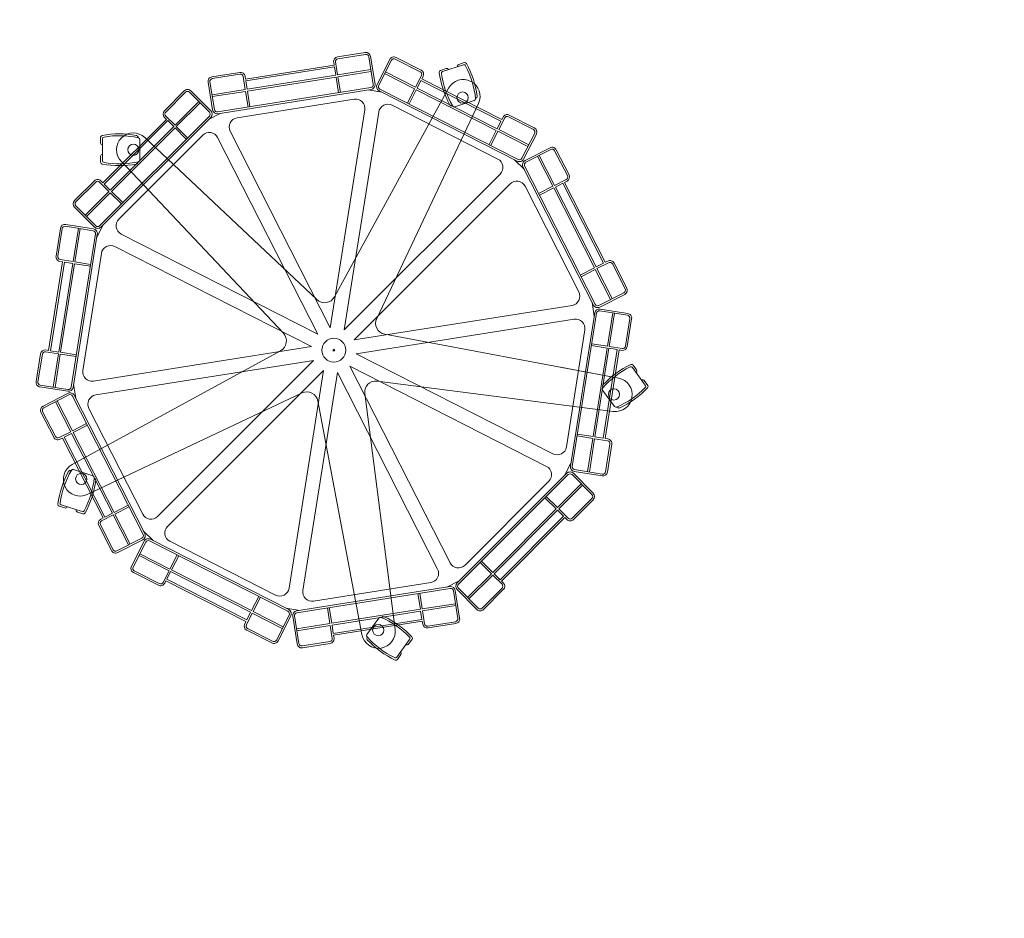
# Model space of a CAD drawing. Header units: millimetres. Extents: x -714384 to 30604203, y -92609 to 65084.
# Tile 457 of 656: x -65478 to -64425, y -52553 to -51591. Entities that reach past the tile are written whole.
import ezdxf
from ezdxf import colors
from ezdxf.entities.mleader import LeaderData, LeaderLine
from ezdxf.math import Vec2, Vec3

# ---------------------------------------------------------------- set-up
doc = ezdxf.new("R2010")
doc.units = ezdxf.units.MM
doc.layers.get('0').update_dxf_attribs({"lineweight": 0})
doc.layers.add('06_АР_Мебель', color=4, linetype='Continuous', lineweight=9)
doc.layers.add('29_Чертеж', color=7, linetype='Continuous', lineweight=0, true_color=0xababab)
doc.styles.add('_ТЕКСТОВЫЙ', font='arial.ttf', dxfattribs={"width": 0.8})
doc.styles.get("Standard").update_dxf_attribs({"font": 'arial.ttf'})

# ---------------------------------------------------------------- blocks, each defined once
blk = doc.blocks.new('Стойка поворотная для ГЖП')
at = {"layer": '06_АР_Мебель', "lineweight": 0}
for p, q in [((33.59029990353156, 318.4928104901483), (3.959649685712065, 313.7997765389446)), ((33.90316883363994, 316.5174338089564), (4.272518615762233, 311.8243998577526)), ((-0.1966196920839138, 308.0791625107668), (0.2726837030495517, 305.116097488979)), ((1.77875698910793, 308.3920314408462), (3.968839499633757, 294.5643946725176)), ((37.33553725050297, 314.0236721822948), (42.0285712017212, 284.393021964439)), ((39.31091393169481, 314.3365411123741), (44.00394788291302, 284.7058908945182)), ((59.7484323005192, 311.099556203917), (46.12871730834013, 284.3693604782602)), ((61.53044534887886, 310.1915752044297), (47.91073035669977, 283.4613794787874)), ((65.56543642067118, 311.5026232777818), (92.29563214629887, 297.8829082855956)), ((66.47341742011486, 313.2846363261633), (93.20361314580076, 299.6649213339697)), ((139.5372259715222, 307.6761067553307), (133.498126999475, 305.7138845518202)), ((-130.3659646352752, 292.5246892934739), (-100.7353144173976, 297.2177232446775)), ((-130.0530957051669, 290.549312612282), (-100.4224454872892, 295.2423465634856)), ((-94.54539699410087, 290.0983888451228), (0.2726837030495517, 305.116097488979)), ((-94.23252806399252, 288.123012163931), (0.5855526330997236, 303.1407208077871)), ((0.5855526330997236, 303.1407208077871), (1.99346281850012, 294.2515257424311)), ((3.968839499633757, 294.5643946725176), (39.525619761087, 300.1960354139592)), ((4.281708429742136, 292.5890179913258), (39.83848869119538, 298.2206587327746)), ((54.26659735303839, 295.9354708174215), (86.34283222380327, 279.5918128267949)), ((55.17457835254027, 297.7174838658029), (87.25081322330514, 281.3738258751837)), ((114.1442367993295, 299.425424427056), (120.1833357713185, 301.3876466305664)), ((116.358687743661, 298.0420187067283), (138.5588430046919, 305.25528641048)), ((-134.5222340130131, 286.804075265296), (-129.8292000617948, 257.1734250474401)), ((-132.5468573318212, 287.1169441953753), (-127.853823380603, 257.4862939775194)), ((-96.9900770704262, 292.748584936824), (-94.79999455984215, 278.9209481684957)), ((-95.01470038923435, 293.0614538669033), (-94.54539699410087, 290.0983888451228)), ((-94.23252806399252, 288.123012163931), (-92.82461787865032, 279.2338170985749)), ((-92.82461787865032, 279.2338170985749), (1.99346281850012, 294.2515257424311)), ((-92.51174894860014, 277.2584404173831), (2.306331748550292, 292.2761490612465)), ((2.306331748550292, 292.2761490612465), (4.965717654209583, 275.485447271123)), ((4.281708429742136, 292.5890179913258), (6.941094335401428, 275.7983162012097)), ((93.60668021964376, 293.8479172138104), (87.25081322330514, 281.3738258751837)), ((93.118740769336, 288.4849035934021), (89.03282627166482, 280.4658448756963)), ((93.118740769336, 288.4849035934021), (178.6553670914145, 244.9018156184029)), ((95.38869326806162, 292.9399362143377), (94.02672176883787, 290.2669166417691)), ((94.02672176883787, 290.2669166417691), (179.5633480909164, 246.6838286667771)), ((-160.0302534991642, 277.4099791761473), (-181.2434569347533, 256.1967757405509)), ((-158.61603993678, 275.9957656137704), (-179.8292433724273, 254.782562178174)), ((-154.3733992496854, 275.9957656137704), (-133.1601958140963, 254.7825621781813)), ((-152.9591856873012, 277.4099791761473), (-131.7459822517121, 256.1967757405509)), ((-130.3567748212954, 273.2893074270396), (-94.79999455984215, 278.9209481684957)), ((-130.043905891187, 271.3139307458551), (-94.487125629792, 276.9455714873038)), ((-124.4214549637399, 254.9925323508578), (39.5348095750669, 280.9606535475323)), ((-124.1085860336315, 253.017155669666), (39.84767850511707, 278.9852768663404)), ((-94.487125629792, 276.9455714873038), (-91.82773972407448, 260.1548696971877)), ((-92.51174894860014, 277.2584404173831), (-89.85236304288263, 260.4677386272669)), ((122.5963599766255, 280.2405099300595), (0.5379018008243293, 57.0014980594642)), ((36.50970327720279, 278.4565935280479), (51.32502838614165, 276.1100765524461)), ((48.31379743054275, 277.6443753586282), (196.2208804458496, 202.2819524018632)), ((49.22177843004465, 279.4263884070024), (197.1288614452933, 204.0639654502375)), ((86.34283222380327, 279.5918128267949), (78.62499372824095, 264.4447019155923)), ((88.12484527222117, 278.6838318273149), (80.40700677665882, 263.5367209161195)), ((88.12484527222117, 278.6838318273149), (173.6614715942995, 235.1007438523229)), ((89.03282627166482, 280.4658448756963), (174.5694525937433, 236.8827569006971)), ((-169.9297484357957, 240.6404265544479), (-144.4739043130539, 266.0962706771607)), ((-168.5155348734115, 239.2262129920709), (-143.0596907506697, 264.6820571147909)), ((-103.5960931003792, 248.6725269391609), (21.68170254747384, 268.5145804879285)), ((45.79900833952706, 33.9398124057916), (154.6590011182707, 263.9037782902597)), ((150.2009423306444, 266.9795448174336), (129.43794796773, 260.2332389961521)), ((151.5259187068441, 269.5129801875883), (151.8979057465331, 269.6338461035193)), ((-134.135708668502, 246.7359815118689), (-120.7706108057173, 253.5458390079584)), ((-3.796744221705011, 23.97169958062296), (33.12293060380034, 257.0733524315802)), ((11.01858088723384, 21.62518260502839), (47.93825571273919, 254.7268354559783)), ((62.35504411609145, 262.072556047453), (175.3697762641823, 204.48867385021)), ((126.8769036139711, 261.5040296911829), (126.5049165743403, 261.3831637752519)), ((-250.5399214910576, 133.1601958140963), (-133.1601958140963, 250.5399214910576)), ((-249.1257079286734, 131.7459822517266), (-131.7459822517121, 249.1257079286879)), ((-247.004387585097, 179.1221365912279), (-179.1221365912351, 247.0043875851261)), ((-245.590174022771, 177.7079230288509), (-177.7079230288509, 245.5901740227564)), ((-181.2434569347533, 249.1257079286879), (-179.1221365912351, 247.0043875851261)), ((-179.8292433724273, 250.5399214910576), (-169.9297484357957, 240.6404265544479)), ((-177.7079230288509, 245.5901740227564), (-171.34396199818, 239.2262129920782)), ((178.6553670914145, 244.9018156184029), (174.5694525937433, 236.8827569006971)), ((182.7073326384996, 248.4488672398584), (176.3514656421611, 235.9747759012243)), ((180.9253195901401, 249.3568482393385), (179.5633480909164, 246.6838286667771)), ((213.4725194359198, 236.1402003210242), (186.7423237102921, 249.7599153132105)), ((214.3805004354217, 237.9222133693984), (187.6503047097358, 251.5419283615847)), ((-239.2262129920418, 171.3439619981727), (-171.34396199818, 239.2262129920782)), ((-237.8119994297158, 169.9297484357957), (-169.9297484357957, 237.8119994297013)), ((-169.9297484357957, 237.8119994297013), (-157.9089331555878, 225.7911841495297)), ((-168.5155348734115, 239.2262129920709), (-156.4947195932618, 227.2053977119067)), ((-3.796744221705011, 23.97169958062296), (-110.9418136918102, 234.2557385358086)), ((173.6614715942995, 235.1007438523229), (165.9436330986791, 219.9536329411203)), ((175.4434846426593, 234.1927628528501), (167.725646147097, 219.0456519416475)), ((175.4434846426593, 234.1927628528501), (207.5197195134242, 217.8491048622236)), ((176.3514656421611, 235.9747759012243), (208.4277005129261, 219.6311179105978)), ((214.7835675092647, 232.1052092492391), (201.1638525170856, 205.3750135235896)), ((-249.4979920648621, 227.7849337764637), (-249.4979920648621, 221.4350493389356)), ((-247.4979920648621, 202.7637370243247), (-247.4979920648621, 226.1063616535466)), ((-229.9770438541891, 140.2880446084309), (-140.2880446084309, 229.9770438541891)), ((-209.497992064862, 227.3938034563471), (-209.497992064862, 227.7849337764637)), ((-207.497992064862, 225.3508014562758), (-207.497992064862, 203.5192972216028)), ((-18.12600805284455, 54.04542514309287), (-202.1505846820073, 227.5324357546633)), ((-17.16184208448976, 17.16184208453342), (-124.3069115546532, 227.4458810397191)), ((216.5655805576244, 231.1972282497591), (202.9458655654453, 204.4670325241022)), ((231.1972282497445, 216.5655805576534), (204.4670325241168, 202.9458655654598)), ((232.1052092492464, 214.783567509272), (205.3750135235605, 201.1638525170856)), ((236.1402003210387, 213.4725194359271), (249.7599153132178, 186.7423237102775)), ((237.9222133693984, 214.3805004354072), (251.5419283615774, 187.6503047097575)), ((-249.4979920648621, 201.0851649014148), (-249.4979920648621, 207.4350493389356)), ((-227.5910336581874, 202.0830348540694), (-54.04542557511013, 18.12600762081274)), ((-209.497992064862, 201.4762952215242), (-209.497992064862, 201.0851649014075)), ((193.2096494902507, 203.8162512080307), (203.8162512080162, 193.2096494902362)), ((217.8491048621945, 207.5197195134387), (234.192762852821, 175.4434846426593)), ((219.6311179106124, 208.4277005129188), (235.9747759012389, 176.3514656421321)), ((202.281952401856, 196.2208804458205), (277.64437535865, 48.3137974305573)), ((204.0639654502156, 197.1288614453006), (279.4263884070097, 49.22177843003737)), ((-277.4099791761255, 160.0302534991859), (-256.1967757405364, 181.2434569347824)), ((-275.9957656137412, 158.6160399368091), (-254.7825621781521, 179.8292433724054)), ((-250.5399214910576, 179.8292433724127), (-240.6404265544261, 169.9297484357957)), ((-249.1257079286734, 181.2434569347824), (-247.004387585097, 179.1221365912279)), ((11.01858088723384, 21.62518260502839), (177.9009390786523, 188.5075407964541)), ((248.4488672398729, 182.7073326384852), (235.9747759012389, 176.3514656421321)), ((249.3568482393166, 180.925319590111), (246.6838286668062, 179.5633480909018)), ((246.6838286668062, 179.5633480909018), (290.2669166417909, 94.02672176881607)), ((-266.0962706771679, 144.473904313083), (-240.6404265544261, 169.9297484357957)), ((-264.6820571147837, 143.0596907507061), (-239.2262129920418, 168.515534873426)), ((-245.590174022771, 177.7079230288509), (-239.2262129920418, 171.3439619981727)), ((-239.2262129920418, 168.515534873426), (-227.2053977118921, 156.4947195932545)), ((-237.8119994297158, 169.9297484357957), (-225.7911841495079, 157.9089331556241)), ((21.62518260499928, 11.01858088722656), (188.5075407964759, 177.9009390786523)), ((204.4886738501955, 175.3697762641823), (262.0725560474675, 62.35504411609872)), ((234.192762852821, 175.4434846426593), (219.0456519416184, 167.7256461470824)), ((235.1007438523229, 173.6614715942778), (219.9536329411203, 165.9436330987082)), ((235.1007438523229, 173.6614715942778), (278.6838318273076, 88.1248452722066)), ((244.9018156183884, 178.6553670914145), (236.8827569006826, 174.5694525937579)), ((236.8827569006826, 174.5694525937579), (280.4658448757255, 89.03282627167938)), ((244.9018156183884, 178.6553670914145), (288.484903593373, 93.118740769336)), ((-277.4099791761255, 152.9591856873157), (-256.1967757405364, 131.7459822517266)), ((-275.9957656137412, 154.3733992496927), (-254.7825621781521, 133.1601958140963)), ((-292.5246892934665, 130.3659646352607), (-297.2177232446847, 100.7353144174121)), ((-290.5493126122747, 130.0530957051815), (-295.2423465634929, 100.4224454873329)), ((-287.1169441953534, 132.5468573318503), (-257.4862939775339, 127.8538233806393)), ((-286.8040752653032, 134.5222340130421), (-257.1734250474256, 129.8292000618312)), ((-273.2893074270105, 130.3567748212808), (-278.9209481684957, 94.79999455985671)), ((-271.3139307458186, 130.0439058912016), (-276.9455714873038, 94.48712562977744)), ((-246.7359815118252, 134.1357086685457), (-253.5458390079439, 120.7706108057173)), ((-254.9925323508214, 124.4214549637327), (-280.9606535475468, -39.53480957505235)), ((-253.0171556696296, 124.1085860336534), (-278.985276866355, -39.84767850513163)), ((-17.16184208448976, 17.16184208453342), (-227.4458810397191, 124.3069115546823)), ((-23.9716995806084, 3.796744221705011), (-234.2557385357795, 110.9418136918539)), ((-293.0614538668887, 95.01470038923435), (-290.098388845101, 94.54539699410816)), ((-292.7485849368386, 96.99007707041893), (-278.9209481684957, 94.79999455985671)), ((-248.6725269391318, 103.5960931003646), (-268.5145804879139, -21.68170254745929)), ((292.9399362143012, 95.38869326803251), (290.2669166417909, 94.02672176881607)), ((-290.098388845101, 94.54539699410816), (-305.1160974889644, -0.2726837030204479)), ((-288.1230121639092, 94.23252806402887), (-303.1407208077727, -0.5855526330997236)), ((-279.2338170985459, 92.82461787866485), (-294.2515257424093, -1.99346281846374)), ((-277.258440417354, 92.51174894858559), (-292.2761490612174, -2.30633174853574)), ((-288.1230121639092, 94.23252806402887), (-279.2338170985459, 92.82461787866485)), ((-277.258440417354, 92.51174894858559), (-260.4677386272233, 89.85236304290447)), ((-276.9455714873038, 94.48712562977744), (-260.1548696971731, 91.82773972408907)), ((278.6838318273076, 88.1248452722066), (263.536720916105, 80.40700677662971)), ((279.5918128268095, 86.3428322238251), (264.4447019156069, 78.6249937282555)), ((279.5918128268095, 86.3428322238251), (295.935470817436, 54.26659735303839)), ((288.484903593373, 93.118740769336), (280.4658448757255, 89.03282627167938)), ((293.8479172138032, 93.6066802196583), (281.3738258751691, 87.25081322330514)), ((281.3738258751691, 87.25081322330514), (297.7174838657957, 55.17457835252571)), ((311.5026232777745, 65.5654364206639), (297.8829082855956, 92.29563214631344)), ((313.2846363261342, 66.47341742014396), (299.6649213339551, 93.20361314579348)), ((310.1915752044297, 61.53044534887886), (283.461379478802, 47.91073035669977)), ((311.0995562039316, 59.74843230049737), (284.3693604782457, 46.12871730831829)), ((21.62518260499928, 11.01858088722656), (254.7268354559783, 47.93825571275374)), ((278.4565935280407, 36.50970327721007), (276.1100765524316, 51.32502838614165)), ((314.3365411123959, 39.31091393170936), (284.7058908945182, 44.00394788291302)), ((23.9716995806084, -3.796744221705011), (257.0733524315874, 33.12293060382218)), ((253.0171556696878, -124.1085860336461), (278.985276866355, 39.84767850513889)), ((254.9925323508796, -124.4214549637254), (280.9606535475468, 39.53480957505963)), ((314.0236721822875, 37.33553725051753), (284.3930219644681, 42.0285712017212)), ((292.5890179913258, 4.281708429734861), (298.2206587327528, 39.83848869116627)), ((294.5643946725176, 3.968839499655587), (300.1960354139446, 39.52561976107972)), ((316.5174338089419, 33.90316883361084), (311.8243998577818, 4.272518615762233)), ((318.4928104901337, 33.59029990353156), (313.7997765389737, 3.959649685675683)), ((248.67252693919, -103.5960931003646), (268.5145804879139, 21.68170254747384)), ((304.4089208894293, -29.99698745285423), (54.37786607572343, 17.10285608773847)), ((-308.0791625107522, 0.1966196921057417), (-305.1160974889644, -0.2726837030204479)), ((-23.9716995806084, 3.796744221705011), (-257.0733524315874, -33.12293060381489)), ((292.2761490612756, 2.306331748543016), (275.4854472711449, 4.965717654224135)), ((292.5890179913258, 4.281708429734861), (275.7983162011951, 6.941094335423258)), ((277.2584404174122, -92.51174894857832), (292.2761490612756, 2.306331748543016)), ((279.233817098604, -92.82461787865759), (294.2515257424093, 1.993462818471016)), ((288.1230121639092, -94.2325280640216), (303.1407208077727, 0.5855526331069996)), ((290.098388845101, -94.54539699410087), (305.1160974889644, 0.2726837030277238)), ((303.1407208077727, 0.5855526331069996), (294.2515257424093, 1.993462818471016)), ((308.3920314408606, 1.778756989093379), (294.5643946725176, 3.968839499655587)), ((308.0791625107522, -0.1966196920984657), (305.1160974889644, 0.2726837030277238)), ((-318.4928104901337, -33.59029990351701), (-313.7997765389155, -3.959649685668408)), ((-316.5174338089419, -33.90316883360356), (-311.8243998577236, -4.272518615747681)), ((-308.3920314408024, -1.778756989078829), (-294.5643946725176, -3.968839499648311)), ((-303.1407208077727, -0.5855526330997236), (-294.2515257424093, -1.99346281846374)), ((-294.5643946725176, -3.968839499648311), (-300.1960354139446, -39.52561976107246)), ((-292.5890179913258, -4.281708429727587), (-298.2206587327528, -39.838488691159)), ((-292.5890179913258, -4.281708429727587), (-275.7983162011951, -6.941094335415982)), ((-292.2761490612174, -2.30633174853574), (-275.4854472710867, -4.965717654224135)), ((-57.00482527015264, -0.5397198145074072), (-280.0324855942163, -122.3906266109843)), ((23.9716995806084, -3.796744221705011), (234.2557385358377, -110.9418136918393)), ((-21.62518260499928, -11.01858088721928), (-254.7268354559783, -47.93825571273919)), ((-21.62518260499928, -11.01858088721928), (-188.5075407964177, -177.9009390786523)), ((17.16184208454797, -17.16184208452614), (227.4458810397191, -124.3069115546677)), ((17.16184208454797, -17.16184208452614), (124.3069115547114, -227.4458810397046)), ((242.2671445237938, -18.29096978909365), (304.4089208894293, -29.99698745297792)), ((319.4116159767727, -18.5636393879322), (333.1320664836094, -37.44821940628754)), ((320.0430100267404, -16.03007550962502), (323.775378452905, -21.16723993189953)), ((-11.01858088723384, -21.62518260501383), (-177.9009390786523, -188.5075407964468)), ((-11.01858088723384, -21.62518260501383), (-47.93825571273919, -254.7268354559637)), ((3.796744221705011, -23.97169958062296), (-33.12293060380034, -257.0733524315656)), ((3.796744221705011, -23.97169958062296), (110.9418136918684, -234.2557385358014)), ((-314.3365411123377, -39.31091393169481), (-284.7058908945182, -44.00394788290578)), ((-314.0236721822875, -37.33553725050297), (-284.3930219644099, -42.02857120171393)), ((-278.4565935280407, -36.50970327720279), (-276.1100765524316, -51.32502838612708)), ((46.4313507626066, -33.06946700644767), (298.7796668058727, -65.53869894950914)), ((287.9122308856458, -39.85791667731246), (287.6823302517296, -39.54148560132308)), ((335.7367404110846, -37.63064227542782), (332.0043719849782, -32.49347785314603)), ((-311.0995562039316, -59.74843230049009), (-284.3693604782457, -46.12871730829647)), ((-310.1915752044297, -61.53044534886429), (-283.4613794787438, -47.91073035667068)), ((-279.4263884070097, -49.22177843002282), (-204.0639654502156, -197.1288614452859)), ((-277.6443753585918, -48.31379743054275), (-202.281952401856, -196.2208804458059)), ((-263.7069552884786, -154.458935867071), (-33.93571109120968, -45.7970690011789)), ((65.53869851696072, -298.7796672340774), (33.0694665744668, -46.4313511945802)), ((300.3272795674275, -60.34836845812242), (287.4950433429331, -42.68631051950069)), ((-297.7174838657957, -55.17457835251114), (-281.3738258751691, -87.25081322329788)), ((-295.935470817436, -54.2665973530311), (-279.5918128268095, -86.34283222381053)), ((-262.0725560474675, -62.35504411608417), (-204.4886738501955, -175.3697762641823)), ((-17.10285635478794, -54.37786738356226), (29.99698702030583, -304.4089213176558)), ((303.1461600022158, -60.82562129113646), (303.376060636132, -61.14205236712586)), ((-313.2846363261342, -66.4734174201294), (-299.6649213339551, -93.20361314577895)), ((-311.5026232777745, -65.56543642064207), (-297.8829082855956, -92.29563214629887)), ((-279.5918128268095, -86.34283222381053), (-264.4447019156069, -78.62499372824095)), ((-278.6838318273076, -88.12484527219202), (-263.536720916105, -80.40700677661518)), ((-293.8479172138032, -93.60668021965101), (-281.3738258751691, -87.25081322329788)), ((-292.9399362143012, -95.38869326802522), (-290.2669166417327, -94.02672176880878)), ((-290.2669166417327, -94.02672176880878), (-246.683828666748, -179.56334809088)), ((-288.484903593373, -93.11874076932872), (-280.4658448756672, -89.03282627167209)), ((-288.484903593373, -93.11874076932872), (-244.9018156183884, -178.6553670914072)), ((-280.4658448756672, -89.03282627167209), (-236.8827569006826, -174.5694525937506)), ((-278.6838318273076, -88.12484527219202), (-235.1007438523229, -173.6614715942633)), ((276.9455714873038, -94.48712562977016), (260.1548696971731, -91.82773972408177)), ((277.2584404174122, -92.51174894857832), (260.4677386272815, -89.85236304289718)), ((271.3139307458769, -130.0439058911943), (276.9455714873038, -94.48712562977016)), ((288.1230121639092, -94.2325280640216), (279.233817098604, -92.82461787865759)), ((293.0614538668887, -95.0147003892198), (290.098388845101, -94.54539699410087)), ((273.2893074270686, -130.3567748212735), (278.9209481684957, -94.79999455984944)), ((292.7485849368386, -96.99007707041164), (278.9209481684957, -94.79999455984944)), ((290.5493126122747, -130.0530957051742), (295.2423465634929, -100.4224454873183)), ((292.5246892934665, -130.3659646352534), (297.2177232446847, -100.7353144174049)), ((246.7359815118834, -134.1357086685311), (253.5458390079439, -120.77061080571)), ((-281.0027983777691, -128.9758808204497), (-281.3747854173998, -128.8550149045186)), ((-278.4417540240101, -127.7050901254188), (-257.6787596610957, -134.4513959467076)), ((131.7459822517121, -249.1257079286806), (249.1257079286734, -131.7459822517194)), ((133.1601958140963, -250.5399214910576), (250.5399214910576, -133.1601958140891)), ((275.9957656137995, -154.3733992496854), (254.7825621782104, -133.1601958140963)), ((277.4099791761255, -152.9591856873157), (256.1967757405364, -131.7459822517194)), ((286.8040752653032, -134.5222340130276), (257.1734250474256, -129.8292000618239)), ((287.1169441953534, -132.5468573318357), (257.4862939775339, -127.8538233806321)), ((-256.3537832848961, -136.9848313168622), (-255.9817962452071, -137.1056972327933)), ((140.2880446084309, -229.9770438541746), (229.9770438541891, -140.2880446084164)), ((239.2262129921, -168.5155348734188), (264.6820571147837, -143.0596907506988)), ((240.6404265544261, -169.9297484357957), (266.0962706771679, -144.4739043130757)), ((237.8119994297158, -169.9297484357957), (225.7911841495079, -157.9089331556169)), ((239.2262129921, -168.5155348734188), (227.2053977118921, -156.4947195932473)), ((-293.7354651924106, -166.8972755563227), (-287.6963662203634, -168.8594977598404)), ((-269.3208589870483, -172.7271375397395), (-291.5210142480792, -165.5138698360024)), ((-235.1007438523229, -173.6614715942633), (-219.9536329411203, -165.9436330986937)), ((-234.192762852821, -175.4434846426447), (-219.0456519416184, -167.7256461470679)), ((275.9957656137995, -158.6160399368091), (254.7825621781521, -179.8292433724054)), ((277.4099791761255, -160.0302534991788), (256.1967757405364, -181.2434569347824)), ((-268.3424760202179, -175.1479578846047), (-274.3815749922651, -173.1857356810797)), ((-248.4488672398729, -182.7073326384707), (-235.9747759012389, -176.3514656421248)), ((-244.9018156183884, -178.6553670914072), (-236.8827569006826, -174.5694525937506)), ((-235.9747759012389, -176.3514656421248), (-219.6311179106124, -208.4277005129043)), ((-234.192762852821, -175.4434846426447), (-217.8491048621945, -207.5197195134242)), ((169.9297484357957, -237.811999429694), (237.8119994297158, -169.9297484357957)), ((171.34396199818, -239.2262129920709), (239.2262129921, -171.3439619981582)), ((177.7079230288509, -245.5901740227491), (245.590174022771, -177.7079230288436)), ((245.590174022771, -177.7079230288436), (239.2262129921, -171.3439619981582)), ((250.5399214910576, -179.8292433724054), (240.6404265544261, -169.9297484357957)), ((-237.9222133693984, -214.3805004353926), (-251.5419283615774, -187.6503047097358)), ((-236.1402003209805, -213.4725194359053), (-249.7599153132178, -186.7423237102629)), ((-249.3568482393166, -180.9253195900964), (-246.683828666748, -179.56334809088)), ((179.1221365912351, -247.0043875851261), (247.0043875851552, -179.1221365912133)), ((249.1257079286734, -181.2434569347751), (247.0043875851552, -179.1221365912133)), ((-203.8162512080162, -193.2096494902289), (-193.2096494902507, -203.8162512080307)), ((-232.1052092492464, -214.7835675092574), (-205.3750135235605, -201.163852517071)), ((-231.1972282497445, -216.5655805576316), (-204.4670325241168, -202.9458655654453)), ((-216.5655805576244, -231.1972282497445), (-202.9458655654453, -204.467032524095)), ((-214.7835675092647, -232.1052092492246), (-201.1638525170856, -205.3750135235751)), ((-197.1288614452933, -204.0639654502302), (-49.22177843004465, -279.4263884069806)), ((-196.2208804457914, -202.2819524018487), (-48.31379743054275, -277.6443753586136)), ((-175.3697762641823, -204.4886738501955), (-62.35504411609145, -262.0725560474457)), ((-208.4277005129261, -219.6311179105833), (-176.351465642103, -235.9747759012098)), ((-207.5197195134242, -217.849104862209), (-175.4434846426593, -234.1927628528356)), ((-175.4434846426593, -234.1927628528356), (-167.725646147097, -219.045651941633)), ((-173.6614715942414, -235.1007438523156), (-165.9436330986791, -219.9536329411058)), ((168.5155348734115, -239.2262129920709), (156.4947195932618, -227.2053977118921)), ((169.9297484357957, -237.811999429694), (157.9089331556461, -225.7911841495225)), ((-214.3805004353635, -237.9222133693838), (-187.6503047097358, -251.5419283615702)), ((-213.4725194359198, -236.1402003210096), (-186.7423237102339, -249.759915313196)), ((-182.7073326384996, -248.4488672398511), (-176.351465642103, -235.9747759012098)), ((-178.6553670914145, -244.9018156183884), (-174.5694525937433, -236.8827569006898)), ((-174.5694525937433, -236.8827569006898), (-89.03282627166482, -280.4658448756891)), ((-173.6614715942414, -235.1007438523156), (-88.12484527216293, -278.6838318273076)), ((143.0596907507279, -264.6820571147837), (168.5155348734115, -239.2262129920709)), ((144.4739043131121, -266.0962706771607), (169.9297484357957, -240.6404265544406)), ((179.8292433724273, -250.5399214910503), (169.9297484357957, -240.6404265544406)), ((177.7079230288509, -245.5901740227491), (171.34396199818, -239.2262129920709)), ((-180.9253195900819, -249.3568482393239), (-179.5633480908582, -246.6838286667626)), ((-179.5633480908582, -246.6838286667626), (-94.02672176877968, -290.2669166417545)), ((-178.6553670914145, -244.9018156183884), (-93.118740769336, -288.4849035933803)), ((103.5960931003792, -248.6725269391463), (-21.68170254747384, -268.5145804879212)), ((134.1357086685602, -246.7359815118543), (120.7706108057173, -253.5458390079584)), ((181.2434569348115, -249.1257079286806), (179.1221365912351, -247.0043875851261)), ((124.1085860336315, -253.0171556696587), (-39.84767850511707, -278.9852768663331)), ((124.4214549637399, -254.9925323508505), (-39.5348095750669, -280.960653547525)), ((92.51174894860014, -277.2584404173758), (89.85236304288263, -260.4677386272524)), ((94.487125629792, -276.9455714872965), (91.82773972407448, -260.1548696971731)), ((132.5468573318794, -287.116944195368), (127.8538233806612, -257.4862939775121)), ((134.5222340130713, -286.8040752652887), (129.829200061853, -257.1734250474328)), ((152.9591856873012, -277.40997917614), (131.7459822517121, -256.1967757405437)), ((154.3733992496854, -275.9957656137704), (133.1601958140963, -254.782562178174)), ((158.6160399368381, -275.9957656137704), (179.8292433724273, -254.782562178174)), ((160.0302534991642, -277.40997917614), (181.2434569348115, -256.1967757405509)), ((-88.12484527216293, -278.6838318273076), (-80.4070067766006, -263.536720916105)), ((-86.34283222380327, -279.5918128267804), (-78.62499372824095, -264.444701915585)), ((130.043905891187, -271.3139307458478), (94.487125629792, -276.9455714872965)), ((130.3567748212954, -273.2893074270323), (94.79999455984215, -278.9209481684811)), ((-93.60668021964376, -293.8479172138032), (-87.25081322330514, -281.3738258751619)), ((-93.118740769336, -288.4849035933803), (-89.03282627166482, -280.4658448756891)), ((-87.25081322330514, -281.3738258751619), (-55.17457835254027, -297.7174838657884)), ((-86.34283222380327, -279.5918128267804), (-54.26659735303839, -295.9354708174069)), ((-61.53044534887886, -310.1915752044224), (-47.91073035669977, -283.4613794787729)), ((-36.50970327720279, -278.4565935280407), (-51.32502838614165, -276.1100765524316)), ((-4.281708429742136, -292.5890179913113), (-6.941094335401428, -275.7983162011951)), ((-2.306331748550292, -292.276149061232), (-4.965717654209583, -275.4854472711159)), ((92.51174894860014, -277.2584404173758), (-2.306331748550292, -292.276149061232)), ((92.82461787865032, -279.2338170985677), (-1.993462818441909, -294.2515257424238)), ((94.23252806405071, -288.1230121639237), (92.82461787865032, -279.2338170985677)), ((96.9900770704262, -292.7485849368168), (94.79999455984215, -278.9209481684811)), ((-95.38869326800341, -292.9399362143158), (-94.02672176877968, -290.2669166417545)), ((-59.748432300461, -311.0995562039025), (-46.12871730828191, -284.3693604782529)), ((-39.31091393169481, -314.3365411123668), (-44.00394788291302, -284.7058908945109)), ((-37.33553725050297, -314.0236721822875), (-42.0285712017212, -284.3930219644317)), ((-4.281708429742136, -292.5890179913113), (-39.83848869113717, -298.2206587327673)), ((-3.968839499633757, -294.5643946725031), (-39.525619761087, -300.1960354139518)), ((-1.778756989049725, -308.3920314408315), (-3.968839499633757, -294.5643946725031)), ((-0.5855526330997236, -303.1407208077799), (-1.993462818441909, -294.2515257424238)), ((94.23252806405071, -288.1230121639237), (-0.5855526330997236, -303.1407208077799)), ((94.54539699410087, -290.0983888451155), (-0.272683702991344, -305.1160974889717)), ((35.41152419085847, -304.2768876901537), (48.24376041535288, -286.6148297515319)), ((51.06264085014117, -286.1375769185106), (51.29254148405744, -285.8211458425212)), ((95.01470038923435, -293.0614538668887), (94.54539699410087, -290.0983888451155)), ((130.0530957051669, -290.5493126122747), (100.4224454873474, -295.2423465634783)), ((130.3659646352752, -292.5246892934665), (100.7353144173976, -297.2177232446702)), ((-66.47341742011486, -313.2846363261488), (-93.20361314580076, -299.6649213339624)), ((-65.56543642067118, -311.5026232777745), (-92.29563214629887, -297.882908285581)), ((0.1966196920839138, -308.0791625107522), (-0.272683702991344, -305.1160974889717)), ((-33.90316883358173, -316.5174338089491), (-4.272518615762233, -311.8243998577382)), ((-33.59029990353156, -318.492810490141), (-3.959649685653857, -313.7997765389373)), ((35.82871173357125, -307.1052815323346), (35.59881109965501, -307.421712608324)), ((81.04854733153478, -309.5149788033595), (67.32809682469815, -328.3995588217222)), ((83.65322125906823, -309.3325559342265), (79.92085283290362, -314.4697203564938)), ((67.95949087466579, -330.9331227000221), (71.6918593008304, -325.7959582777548))]:
    blk.add_line(p, q, dxfattribs=at)
for centre, radius in [((137.6563261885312, 270.2637875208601), 6), ((-214.4979920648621, 214.4350493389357), 6), ((0, 0), 12.75976212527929), ((0, 0), 12.75976212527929), ((0, 0), 1), ((299.5742804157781, -47.40284272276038), 6), ((-270.2233758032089, -137.7356386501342), 6), ((47.49076126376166, -299.5603554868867), 6)]:
    blk.add_circle(centre, radius, dxfattribs=at)
for centre, radius, start, end in [((34.3724722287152, 313.5543687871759), 4.999999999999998, 8.999999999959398, 98.99999999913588), ((34.3724722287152, 313.5543687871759), 2.999999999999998, 8.999999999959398, 98.99999999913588), ((4.741822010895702, 308.861334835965), 4.999999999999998, 98.99999999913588, 188.9999999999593), ((4.741822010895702, 308.861334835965), 2.999999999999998, 98.99999999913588, 188.9999999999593), ((64.20346492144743, 308.8296037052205), 4.999999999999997, 62.99999999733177, 153.0000000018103), ((64.20346492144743, 308.8296037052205), 2.999999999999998, 62.99999999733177, 153.0000000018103), ((134.1161609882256, 303.8117715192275), 2, 108.0000000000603, 197.9999999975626), ((140.1552599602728, 305.7739937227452), 2, 28.47568169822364, 108.0000000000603), ((53.13232390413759, 258.5722077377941), 101, 7.524318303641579, 28.47568169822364), ((-99.953142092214, 292.2792815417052), 4.999999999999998, 8.999999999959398, 98.99999999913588), ((-99.953142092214, 292.2792815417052), 2.999999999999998, 8.999999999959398, 98.99999999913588), ((90.93366064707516, 295.2098887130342), 2.999999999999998, 333.0000000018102, 62.99999999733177), ((90.93366064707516, 295.2098887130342), 4.999999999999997, 333.0000000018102, 62.99999999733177), ((114.76227078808, 297.5233113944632), 2, 108.0000000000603, 187.5243183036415), ((212.909818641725, 310.4870627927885), 101, 187.5243183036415, 208.4756816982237), ((116.9767217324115, 296.1399056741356), 2, 108.0000000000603, 188.5057599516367), ((212.909818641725, 310.4870627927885), 99, 188.5057599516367, 209.8989098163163), ((120.801369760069, 299.4855335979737), 2, 17.99999999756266, 108.0000000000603), ((139.1768769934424, 303.3531733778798), 2, 27.49424004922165, 108.0000000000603), ((53.13232390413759, 258.5722077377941), 99, 6.101090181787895, 27.49424004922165), ((-129.5837923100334, 287.5862475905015), 4.999999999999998, 98.99999999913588, 188.9999999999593), ((-129.5837923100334, 287.5862475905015), 2.999999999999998, 98.99999999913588, 188.9999999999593), ((39.06550617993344, 283.9237185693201), 2.999999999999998, 278.9999999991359, 8.999999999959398), ((39.06550617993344, 283.9237185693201), 4.999999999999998, 278.9999999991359, 8.999999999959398), ((50.58374992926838, 282.0994079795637), 4.999999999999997, 153.0000000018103, 242.9999999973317), ((138.3897962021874, 271.6052697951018), 18, 334.6681326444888, 151.3318673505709), ((-156.4947195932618, 273.8744452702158), 4.999999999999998, 44.99999999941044, 135.0000000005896), ((-156.4947195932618, 273.8744452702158), 2.999999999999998, 44.99999999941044, 135.0000000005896), ((50.58374992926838, 282.0994079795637), 2.999999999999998, 153.0000000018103, 242.9999999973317), ((23.24604719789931, 258.6376970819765), 10, 351.0000000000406, 98.99999999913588), ((149.5829083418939, 268.8816578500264), 2, 288.0000000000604, 6.101090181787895), ((151.2798717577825, 271.5359591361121), 2, 288.0000000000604, 7.524318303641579), ((-177.7079230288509, 252.6612418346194), 4.999999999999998, 135.0000000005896, 224.9999999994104), ((-177.7079230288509, 252.6612418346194), 2.999999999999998, 135.0000000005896, 224.9999999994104), ((-135.2815161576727, 252.6612418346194), 2.999999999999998, 315.0000000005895, 44.99999999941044), ((-135.2815161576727, 252.6612418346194), 4.999999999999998, 315.0000000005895, 44.99999999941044), ((-124.8907583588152, 257.9555973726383), 4.999999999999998, 188.9999999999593, 278.9999999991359), ((-124.8907583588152, 257.9555973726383), 2.999999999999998, 188.9999999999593, 278.9999999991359), ((57.81513911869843, 253.1624908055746), 10, 62.99999999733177, 171.0000000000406), ((125.8868825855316, 263.2852768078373), 2, 208.4756816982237, 288.0000000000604), ((128.8199139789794, 262.1353520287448), 2, 209.8989098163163, 288.0000000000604), ((-102.0317484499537, 238.7956435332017), 10, 98.99999999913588, 206.9999999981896), ((185.3803522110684, 247.0868957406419), 4.999999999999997, 62.99999999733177, 153.0000000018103), ((185.3803522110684, 247.0868957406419), 2.999999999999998, 62.99999999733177, 153.0000000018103), ((-214.4979920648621, 214.4350493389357), 18, 46.68829020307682, 223.3318673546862), ((-133.2169767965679, 222.9059760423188), 10, 26.99999999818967, 135.0000000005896), ((212.1105479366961, 233.4671807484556), 2.999999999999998, 333.0000000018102, 62.99999999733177), ((212.1105479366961, 233.4671807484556), 4.999999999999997, 333.0000000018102, 62.99999999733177), ((-247.4979920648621, 227.7849337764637), 2, 100.4756816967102, 180), ((-247.4979920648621, 221.4350493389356), 2, 179.9999999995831, 270), ((-229.497992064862, 130.4350493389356), 101, 79.52431830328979, 100.4756816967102), ((-245.4979920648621, 226.1063616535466), 2, 99.494240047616, 179.9999999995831), ((-229.497992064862, 130.4350493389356), 99, 78.10109018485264, 99.494240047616), ((-211.497992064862, 227.7849337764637), 2, 359.9999999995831, 79.52431830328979), ((-209.497992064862, 225.3508014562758), 2, 359.9999999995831, 78.10109018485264), ((233.4671807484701, 212.1105479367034), 4.999999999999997, 26.99999999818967, 117.0000000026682), ((233.4671807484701, 212.1105479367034), 2.999999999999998, 26.99999999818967, 117.0000000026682), ((-247.4979920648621, 207.4350493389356), 2, 90, 179.9999999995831), ((-247.4979920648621, 201.0851649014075), 2, 179.9999999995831, 259.5243183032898), ((-245.4979920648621, 202.7637370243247), 2, 179.9999999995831, 260.505759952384), ((-229.497992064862, 298.4350493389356), 99, 260.505759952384, 281.8989098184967), ((-211.497992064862, 201.0851649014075), 2, 280.4756816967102, 359.9999999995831), ((-209.497992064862, 203.5192972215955), 2, 281.8989098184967, 359.9999999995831), ((170.8298712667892, 195.5786086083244), 10, 315.0000000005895, 62.99999999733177), ((198.490832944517, 206.7369850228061), 4.999999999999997, 242.9999999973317, 333.0000000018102), ((198.490832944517, 206.7369850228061), 2.999999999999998, 242.9999999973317, 333.0000000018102), ((206.7369850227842, 198.490832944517), 4.999999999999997, 117.0000000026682, 206.9999999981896), ((206.7369850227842, 198.490832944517), 2.999999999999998, 117.0000000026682, 206.9999999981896), ((-229.497992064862, 298.4350493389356), 101, 259.5243183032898, 280.4756816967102), ((-252.661241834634, 177.7079230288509), 4.999999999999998, 44.99999999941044, 135.0000000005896), ((-252.661241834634, 177.7079230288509), 2.999999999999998, 44.99999999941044, 135.0000000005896), ((195.5786086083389, 170.8298712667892), 10, 26.99999999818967, 135.0000000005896), ((247.0868957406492, 185.3803522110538), 2.999999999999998, 297.0000000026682, 26.99999999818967), ((247.0868957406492, 185.3803522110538), 4.999999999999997, 297.0000000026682, 26.99999999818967), ((-273.8744452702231, 156.4947195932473), 4.999999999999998, 135.0000000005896, 224.9999999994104), ((-273.8744452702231, 156.4947195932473), 2.999999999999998, 135.0000000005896, 224.9999999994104), ((-222.9059760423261, 133.2169767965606), 10, 135.0000000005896, 242.9999999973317), ((-287.5862475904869, 129.5837923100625), 4.999999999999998, 81.00000000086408, 171.0000000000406), ((-287.5862475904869, 129.5837923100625), 2.999999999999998, 81.00000000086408, 171.0000000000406), ((-257.9555973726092, 124.8907583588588), 2.999999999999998, 351.0000000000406, 81.00000000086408), ((-257.9555973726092, 124.8907583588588), 4.999999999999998, 351.0000000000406, 81.00000000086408), ((-252.661241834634, 135.2815161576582), 4.999999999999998, 224.9999999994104, 315.0000000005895), ((-252.661241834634, 135.2815161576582), 2.999999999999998, 224.9999999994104, 315.0000000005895), ((-238.7956435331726, 102.0317484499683), 10, 62.99999999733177, 171.0000000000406), ((-292.2792815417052, 99.953142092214), 4.999999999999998, 171.0000000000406, 261.0000000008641), ((-292.2792815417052, 99.953142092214), 2.999999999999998, 171.0000000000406, 261.0000000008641), ((295.2098887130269, 90.93366064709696), 4.999999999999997, 26.99999999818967, 117.0000000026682), ((295.2098887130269, 90.93366064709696), 2.999999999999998, 26.99999999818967, 117.0000000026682), ((308.829603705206, 64.20346492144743), 2.999999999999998, 297.0000000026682, 26.99999999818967), ((308.829603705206, 64.20346492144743), 4.999999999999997, 297.0000000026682, 26.99999999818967), ((-9.935096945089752, 62.72772874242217), 11.93622304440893, 226.6681326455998, 331.3318673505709), ((253.1624908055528, 57.8151391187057), 10, 278.9999999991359, 26.99999999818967), ((282.0994079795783, 50.5837499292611), 4.999999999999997, 206.9999999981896, 297.0000000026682), ((283.9237185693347, 39.06550617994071), 4.999999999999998, 81.00000000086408, 171.0000000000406), ((282.0994079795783, 50.5837499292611), 2.999999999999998, 206.9999999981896, 297.0000000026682), ((56.58750048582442, 28.83277238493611), 11.93622304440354, 154.6681326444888, 259.3318673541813), ((258.6376970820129, 23.24604719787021), 10, 351.0000000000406, 98.99999999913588), ((283.9237185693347, 39.06550617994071), 2.999999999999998, 81.00000000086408, 171.0000000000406), ((313.5543687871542, 34.37247222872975), 2.999999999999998, 351.0000000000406, 81.00000000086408), ((313.5543687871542, 34.37247222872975), 4.999999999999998, 351.0000000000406, 81.00000000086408), ((-62.7277296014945, 9.935096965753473), 11.93622304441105, 298.6499363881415, 43.33186436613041), ((-308.8613348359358, -4.741822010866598), 4.999999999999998, 81.00000000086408, 171.0000000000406), ((308.861334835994, 4.741822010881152), 4.999999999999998, 261.0000000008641, 351.0000000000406), ((308.861334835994, 4.741822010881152), 2.999999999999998, 261.0000000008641, 351.0000000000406), ((-308.8613348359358, -4.741822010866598), 2.999999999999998, 81.00000000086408, 171.0000000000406), ((361.083496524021, -106.543491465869), 99, 116.5057599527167, 137.8989098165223), ((361.083496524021, -106.543491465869), 101, 115.5243183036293, 136.475681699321), ((317.7935819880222, -19.73920989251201), 2, 35.9999999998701, 116.5057599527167), ((318.4249760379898, -17.20564601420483), 2, 35.9999999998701, 115.5243183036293), ((-258.6376970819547, -23.24604719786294), 10, 171.0000000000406, 278.9999999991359), ((301.076759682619, -47.68587384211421), 18, 262.6681326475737, 79.33186735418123), ((322.1573444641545, -22.34281043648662), 2, 306.000000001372, 35.9999999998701), ((-313.5543687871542, -34.37247222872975), 4.999999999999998, 171.0000000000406, 261.0000000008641), ((-313.5543687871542, -34.37247222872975), 2.999999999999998, 171.0000000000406, 261.0000000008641), ((-283.9237185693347, -39.06550617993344), 4.999999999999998, 261.0000000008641, 351.0000000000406), ((-283.9237185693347, -39.06550617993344), 2.999999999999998, 261.0000000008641, 351.0000000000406), ((44.90809448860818, -44.90809492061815), 11.93622304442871, 82.6681326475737, 187.3318673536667), ((289.1130773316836, -41.51074001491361), 2, 137.8989098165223, 215.9999999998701), ((289.3003642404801, -38.36591509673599), 2, 136.475681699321, 215.9999999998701), ((262.3355741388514, 29.37136358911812), 99, 294.1010901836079, 315.4942400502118), ((262.3355741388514, 29.37136358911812), 101, 295.5243183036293, 316.475681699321), ((330.3863379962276, -33.66904835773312), 2, 35.9999999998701, 126.0000000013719), ((331.5140324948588, -38.62378991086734), 2, 315.4942400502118, 35.9999999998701), ((334.1187064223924, -38.80621278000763), 2, 316.475681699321, 35.9999999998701), ((-282.0994079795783, -50.58374992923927), 4.999999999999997, 26.99999999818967, 117.0000000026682), ((-282.0994079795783, -50.58374992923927), 2.999999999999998, 26.99999999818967, 117.0000000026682), ((-253.1624908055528, -57.81513911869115), 10, 98.99999999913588, 206.9999999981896), ((-28.8327726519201, -56.58750179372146), 11.93622304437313, 10.66813264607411, 115.3100865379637), ((-308.829603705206, -64.20346492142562), 4.999999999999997, 117.0000000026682, 206.9999999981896), ((-308.829603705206, -64.20346492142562), 2.999999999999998, 117.0000000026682, 206.9999999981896), ((301.945313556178, -59.17279795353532), 2, 215.9999999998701, 294.1010901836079), ((304.9940946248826, -59.96648186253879), 2, 215.9999999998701, 295.5243183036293), ((-295.2098887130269, -90.93366064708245), 4.999999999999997, 206.9999999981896, 297.0000000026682), ((-295.2098887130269, -90.93366064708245), 2.999999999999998, 206.9999999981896, 297.0000000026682), ((238.7956435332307, -102.031748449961), 10, 242.9999999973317, 351.0000000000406), ((292.2792815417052, -99.9531420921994), 2.999999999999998, 351.0000000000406, 81.00000000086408), ((292.2792815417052, -99.9531420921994), 4.999999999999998, 351.0000000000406, 81.00000000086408), ((-271.4022618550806, -138.1868045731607), 18, 118.64993563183, 295.3100876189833), ((222.9059760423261, -133.2169767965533), 10, 315.0000000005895, 62.99999999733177), ((257.9555973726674, -124.8907583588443), 4.999999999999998, 171.0000000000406, 261.0000000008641), ((257.9555973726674, -124.8907583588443), 2.999999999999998, 171.0000000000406, 261.0000000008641), ((-194.9698833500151, -177.9589139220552), 101, 151.5243183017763, 172.4756816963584), ((-194.9698833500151, -177.9589139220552), 99, 150.1010901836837, 171.4942400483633), ((-281.9928194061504, -130.7571279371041), 2, 71.99999999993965, 151.5243183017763), ((-279.0597880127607, -129.6072031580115), 2, 71.99999999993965, 150.1010901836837), ((-354.7473780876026, -126.0440588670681), 99, 332.5057599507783, 353.8989098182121), ((-258.2967936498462, -136.3535089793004), 2, 353.8989098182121, 71.99999999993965), ((252.661241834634, -135.2815161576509), 4.999999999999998, 44.99999999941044, 135.0000000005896), ((252.661241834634, -135.2815161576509), 2.999999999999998, 44.99999999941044, 135.0000000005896), ((287.5862475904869, -129.5837923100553), 4.999999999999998, 261.0000000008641, 351.0000000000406), ((287.5862475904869, -129.5837923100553), 2.999999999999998, 261.0000000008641, 351.0000000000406), ((-354.7473780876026, -126.0440588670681), 101, 331.5243183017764, 352.4756816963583), ((-256.5998302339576, -139.007810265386), 2, 352.4756816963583, 71.99999999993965), ((273.8744452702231, -156.4947195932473), 2.999999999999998, 315.0000000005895, 44.99999999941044), ((273.8744452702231, -156.4947195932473), 4.999999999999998, 315.0000000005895, 44.99999999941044), ((-293.1174312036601, -164.9951625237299), 2, 172.4756816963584, 251.9999999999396), ((-290.9029802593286, -163.6117568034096), 2, 171.4942400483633, 251.9999999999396), ((-287.0783322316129, -166.9573847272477), 2, 251.9999999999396, 342.0000000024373), ((-273.7635410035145, -171.2836226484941), 2, 162.0000000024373, 251.9999999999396), ((-268.7028249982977, -170.825024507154), 2, 251.9999999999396, 332.5057599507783), ((-267.7244420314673, -173.2458448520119), 2, 251.9999999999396, 331.5243183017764), ((-195.5786086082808, -170.829871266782), 10, 206.9999999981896, 315.0000000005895), ((-247.0868957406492, -185.3803522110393), 4.999999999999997, 117.0000000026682, 206.9999999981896), ((-247.0868957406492, -185.3803522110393), 2.999999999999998, 117.0000000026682, 206.9999999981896), ((-170.8298712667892, -195.5786086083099), 10, 135.0000000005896, 242.9999999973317), ((252.661241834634, -177.7079230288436), 4.999999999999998, 224.9999999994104, 315.0000000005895), ((252.661241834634, -177.7079230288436), 2.999999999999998, 224.9999999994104, 315.0000000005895), ((-206.7369850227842, -198.4908329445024), 2.999999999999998, 297.0000000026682, 26.99999999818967), ((-206.7369850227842, -198.4908329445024), 4.999999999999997, 297.0000000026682, 26.99999999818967), ((-198.490832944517, -206.7369850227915), 4.999999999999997, 62.99999999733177, 153.0000000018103), ((-198.490832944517, -206.7369850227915), 2.999999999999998, 62.99999999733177, 153.0000000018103), ((-233.4671807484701, -212.1105479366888), 4.999999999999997, 206.9999999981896, 297.0000000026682), ((-233.4671807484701, -212.1105479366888), 2.999999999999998, 206.9999999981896, 297.0000000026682), ((-212.1105479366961, -233.467180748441), 4.999999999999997, 153.0000000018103, 242.9999999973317), ((133.2169767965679, -222.9059760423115), 10, 206.9999999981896, 315.0000000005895), ((-212.1105479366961, -233.467180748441), 2.999999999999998, 153.0000000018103, 242.9999999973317), ((102.0317484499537, -238.7956435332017), 10, 278.9999999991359, 26.99999999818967), ((-185.3803522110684, -247.0868957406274), 4.999999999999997, 242.9999999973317, 333.0000000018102), ((-185.3803522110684, -247.0868957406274), 2.999999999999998, 242.9999999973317, 333.0000000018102), ((135.2815161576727, -252.6612418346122), 4.999999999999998, 135.0000000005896, 224.9999999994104), ((135.2815161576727, -252.6612418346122), 2.999999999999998, 135.0000000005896, 224.9999999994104), ((177.7079230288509, -252.6612418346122), 2.999999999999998, 315.0000000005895, 44.99999999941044), ((177.7079230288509, -252.6612418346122), 4.999999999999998, 315.0000000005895, 44.99999999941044), ((-57.81513911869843, -253.1624908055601), 10, 242.9999999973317, 351.0000000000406), ((-23.24604719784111, -258.6376970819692), 10, 171.0000000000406, 278.9999999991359), ((124.8907583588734, -257.9555973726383), 4.999999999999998, 8.999999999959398, 98.99999999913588), ((124.8907583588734, -257.9555973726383), 2.999999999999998, 8.999999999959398, 98.99999999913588), ((-50.58374992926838, -282.0994079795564), 2.999999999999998, 333.0000000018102, 62.99999999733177), ((-50.58374992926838, -282.0994079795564), 4.999999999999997, 333.0000000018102, 62.99999999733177), ((-39.06550617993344, -283.9237185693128), 4.999999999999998, 98.99999999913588, 188.9999999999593), ((-39.06550617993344, -283.9237185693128), 2.999999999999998, 98.99999999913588, 188.9999999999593), ((156.4947195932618, -273.8744452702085), 4.999999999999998, 224.9999999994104, 315.0000000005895), ((156.4947195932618, -273.8744452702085), 2.999999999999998, 224.9999999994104, 315.0000000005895), ((-90.93366064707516, -295.2098887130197), 4.999999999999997, 153.0000000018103, 242.9999999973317), ((-90.93366064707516, -295.2098887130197), 2.999999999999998, 153.0000000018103, 242.9999999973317), ((49.86179440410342, -287.7904002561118), 2, 65.89890981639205, 144.0000000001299), ((10.25205498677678, -376.3345617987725), 99, 44.50575994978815, 65.89890981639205), ((52.91057547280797, -286.9967163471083), 2, 64.4756816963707, 144.0000000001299), ((10.25205498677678, -376.3345617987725), 101, 43.52431830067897, 64.4756816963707), ((99.953142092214, -292.2792815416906), 4.999999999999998, 188.9999999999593, 278.9999999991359), ((99.953142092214, -292.2792815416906), 2.999999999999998, 188.9999999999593, 278.9999999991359), ((129.5837923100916, -287.5862475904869), 2.999999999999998, 278.9999999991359, 8.999999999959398), ((129.5837923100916, -287.5862475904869), 4.999999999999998, 278.9999999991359, 8.999999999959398), ((47.68587340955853, -301.0767601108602), 18, 190.6681326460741, 7.331867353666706), ((37.029558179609, -305.4524581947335), 2, 144.0000000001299, 222.1010901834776), ((-64.20346492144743, -308.829603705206), 4.999999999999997, 242.9999999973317, 333.0000000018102), ((-64.20346492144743, -308.829603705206), 2.999999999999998, 242.9999999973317, 333.0000000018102), ((-34.3724722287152, -313.5543687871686), 4.999999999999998, 188.9999999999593, 278.9999999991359), ((-34.3724722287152, -313.5543687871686), 2.999999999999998, 188.9999999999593, 278.9999999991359), ((-4.741822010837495, -308.8613348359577), 2.999999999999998, 278.9999999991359, 8.999999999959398), ((-4.741822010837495, -308.8613348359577), 4.999999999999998, 278.9999999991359, 8.999999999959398), ((37.21684508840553, -308.5972831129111), 2, 144.0000000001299, 223.524318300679), ((108.9999773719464, -240.4197067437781), 99, 222.1010901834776, 243.4942400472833), ((108.9999773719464, -240.4197067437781), 101, 223.524318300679, 244.4756816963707), ((78.30281884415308, -313.294149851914), 2, 233.999999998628, 324.0000000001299), ((79.43051334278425, -308.3394082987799), 2, 324.0000000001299, 44.50575994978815), ((82.03518727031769, -308.1569854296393), 2, 324.0000000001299, 43.52431830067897), ((70.07382531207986, -324.6203877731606), 2, 324.0000000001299, 53.99999999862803), ((65.71006283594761, -327.2239883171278), 2, 243.4942400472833, 324.0000000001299), ((66.34145688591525, -329.7575521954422), 2, 244.4756816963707, 324.0000000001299)]:
    blk.add_arc(centre, radius, start, end, dxfattribs=at)
blk.add_point((-1.6503036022e-06, 4.962057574e-07), dxfattribs=at)
at = {"flags": 1}
for tag, p in [('КОД_ОБОРУДОВАНИЯ', (213.2716571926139, 358.3522082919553)), ('ДОП_ИНФОРМАЦИЯ', (213.2716571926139, 306.1976297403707)), ('ДОГОВОР', (300, 250))]:
    blk.add_attdef(tag, p, '', height=25, dxfattribs=at)
blk = doc.blocks.new('_Dot')
at = {"color": 0, "linetype": 'ByBlock', "lineweight": -2}
blk.add_line((-0.5, 0), (-1, 0), dxfattribs=at)
at = {"color": 0, "linetype": 'ByBlock', "const_width": 0.5}
blk.add_lwpolyline([(-0.25, 0, 1), (0.25, 0, 1)], format="xyb", close=True, dxfattribs=at)

msp = doc.modelspace()

# ---------------------------------------------------------------- block references
at = {"lineweight": 0}
msp.add_blockref('Стойка поворотная для ГЖП', (-65142.35153843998, -51945.12631622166), dxfattribs=at)

# ---------------------------------------------------------------- leaders
at = {"layer": '29_Чертеж', "lineweight": 18}
ml = msp.add_multileader_mtext('Standard', dxfattribs=at)
ml.set_content('{\\C8;\\c8224125;Магнитная доска}', color=256, style='_ТЕКСТОВЫЙ')
ml.set_leader_properties(color=253, lineweight=0)
ml.set_arrow_properties(name='DOT')
ml.build(insert=Vec2(0, 0))
ml.multileader.update_dxf_attribs({"text_left_attachment_type": 6, "text_right_attachment_type": 6, "dogleg_length": 0.3600000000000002, "arrow_head_size": 50, "scale": 100})
ctx = ml.context
ctx.base_point, ctx.scale, ctx.char_height, ctx.arrow_head_size, ctx.landing_gap_size, ctx.plane_origin = Vec3(89431.77431141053, -52540.19674342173), 100, 120, 50, 100, Vec3(91076.85055523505, -47634.93172652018)
ctx.left_attachment, ctx.right_attachment, ctx.text_align_type, ctx.attachment_type = 6, 6, 2, 2
notes = []
notes.append((ctx, [(0, (1, 1, 0), (89387.39096542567, -52540.19674342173), (1, 0), 44.3833459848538, [(0, [(89385.91669111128, -50708.62962262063)], 0, [])])]))
ctx.mtext.insert, ctx.mtext.width, ctx.mtext.defined_height, ctx.mtext.alignment, ctx.mtext.flow_direction = Vec3(90573.43324729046, -52395.55827138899), 1567.213620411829, 1721.004614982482, 3, 5
for ctx, leaders in notes:
    for number, flags, end, landing, length, lines in leaders:
        leader = LeaderData()
        leader.index, (leader.has_last_leader_line, leader.has_dogleg_vector, leader.attachment_direction) = number, flags
        leader.last_leader_point, leader.dogleg_vector, leader.dogleg_length = Vec3(end), Vec3(landing), length
        for number, points, colour, breaks in lines:
            line = LeaderLine()
            line.index, line.vertices, line.color, line.breaks = number, Vec3.list(points), colors.encode_raw_color(colour), breaks
            leader.lines.append(line)
        ctx.leaders.append(leader)

doc.saveas('drawing.dxf')
